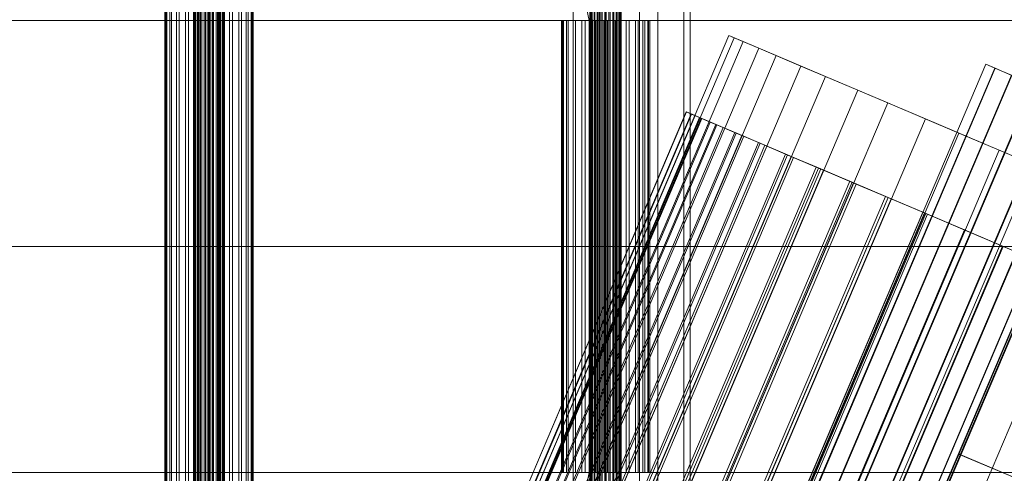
# Model space of a CAD drawing. Header units: millimetres. Extents: x -4738 to 65662, y -68080 to 6847.
# Tile 533 of 656: x 17918 to 18484, y -18130 to -17870. Entities that reach past the tile are written whole.
import ezdxf

# ---------------------------------------------------------------- set-up
doc = ezdxf.new("R2010")
doc.units = ezdxf.units.MM
doc.layers.add('superior_C02', color=7, linetype='Continuous', lineweight=0)
doc.layers.add('superior_C10', color=7, linetype='Continuous', lineweight=0)

msp = doc.modelspace()

# ---------------------------------------------------------------- linework, layer by layer
at = {"layer": 'superior_C02'}
for p, q in [((18235.837, -17550), (18235.837, -18450)), ((18246.269, -18450), (18246.269, -17550)), ((18274.019, -18450), (18274.019, -17550)), ((18284.451, -17550), (18284.451, -18450)), ((18017.509, -18440), (18017.509, -17560)), ((18017.72, -18440), (18017.72, -17560)), ((18017.911, -18440), (18017.911, -17560)), ((18018.53, -18440), (18018.53, -17560)), ((18018.898, -18440), (18018.898, -17560)), ((18019.883, -18440), (18019.883, -17560)), ((18020.403, -18440), (18020.403, -17560)), ((18021.687, -18440), (18021.687, -17560)), ((18022.324, -18440), (18022.324, -17560)), ((18023.819, -18440), (18023.819, -17560)), ((18024.529, -18440), (18024.529, -17560)), ((18026.134, -18440), (18026.134, -17560)), ((18026.869, -18440), (18026.869, -17560)), ((18028.474, -18440), (18028.474, -17560)), ((18029.184, -18440), (18029.184, -17560)), ((18030.68, -18440), (18030.68, -17560)), ((18031.316, -18440), (18031.316, -17560)), ((18032.6, -18440), (18032.6, -17560)), ((18033.12, -18440), (18033.12, -17560)), ((18034.106, -18440), (18034.106, -17560)), ((18034.473, -18440), (18034.473, -17560)), ((18035.093, -17560), (18035.093, -18440)), ((18035.283, -18440), (18035.283, -17560)), ((18035.494, -18440), (18035.494, -17560)), ((18250.979, -17575), (18250.979, -18425)), ((18254.556, -18425), (18254.556, -17575)), ((18299.47, -18425), (18299.47, -17575)), ((18303.047, -17575), (18303.047, -18425)), ((18001.123, -18311.15), (18001.123, -17688.85)), ((18001.719, -18311.15), (18001.719, -17688.85)), ((18002.256, -18311.15), (18002.256, -17688.85)), ((18004.004, -18311.15), (18004.004, -17688.85)), ((18005.042, -18311.15), (18005.042, -17688.85)), ((18007.823, -18311.15), (18007.823, -17688.85)), ((18009.29, -18311.15), (18009.29, -17688.85)), ((18012.914, -18311.15), (18012.914, -17688.85)), ((18014.711, -18311.15), (18014.711, -17688.85)), ((18018.931, -18311.15), (18018.931, -17688.85)), ((18020.935, -18311.15), (18020.935, -17688.85)), ((18025.464, -18311.15), (18025.464, -17688.85)), ((18027.539, -18311.15), (18027.539, -17688.85)), ((18032.068, -18311.15), (18032.068, -17688.85)), ((18034.072, -18311.15), (18034.072, -17688.85)), ((18038.293, -18311.15), (18038.293, -17688.85)), ((18040.089, -18311.15), (18040.089, -17688.85)), ((18043.714, -18311.15), (18043.714, -17688.85)), ((18045.181, -18311.15), (18045.181, -17688.85)), ((18047.962, -18311.15), (18047.962, -17688.85)), ((18048.999, -18311.15), (18048.999, -17688.85)), ((18050.747, -17688.85), (18050.747, -18311.15)), ((18051.284, -18311.15), (18051.284, -17688.85)), ((18051.88, -18311.15), (18051.88, -17688.85)), ((18224.729, -17771.702), (18245.131, -17870)), ((18246.91, -17870), (18226.507, -17771.702)), ((18245.488, -18148), (18245.488, -17852)), ((18245.699, -18148), (18245.699, -17852)), ((18245.889, -18148), (18245.889, -17852)), ((18246.509, -18148), (18246.509, -17852)), ((18246.876, -18148), (18246.876, -17852)), ((18247.862, -18148), (18247.862, -17852)), ((18248.382, -18148), (18248.382, -17852)), ((18249.666, -18148), (18249.666, -17852)), ((18250.303, -18148), (18250.303, -17852)), ((18251.798, -18148), (18251.798, -17852)), ((18252.508, -18148), (18252.508, -17852)), ((18254.113, -18148), (18254.113, -17852)), ((18254.848, -18148), (18254.848, -17852)), ((18256.453, -18148), (18256.453, -17852)), ((18257.163, -18148), (18257.163, -17852)), ((18258.658, -18148), (18258.658, -17852)), ((18259.295, -18148), (18259.295, -17852)), ((18260.579, -18148), (18260.579, -17852)), ((18261.099, -18148), (18261.099, -17852)), ((18262.084, -18148), (18262.084, -17852)), ((18262.452, -18148), (18262.452, -17852)), ((18263.071, -17852), (18263.071, -18148)), ((18263.262, -18148), (18263.262, -17852)), ((18263.473, -18148), (18263.473, -17852)), ((17309.174, -17870), (18245.131, -17870)), ((18246.91, -17870), (17310.953, -17870)), ((18229.698, -17870), (18229.102, -17870)), ((18229.102, -17870), (18230.235, -17870)), ((18229.102, -18130), (18229.102, -17870)), ((18231.983, -17870), (18229.698, -17870)), ((18229.698, -18130), (18229.698, -17870)), ((18230.235, -17870), (18233.02, -17870)), ((18230.235, -18130), (18230.235, -17870)), ((18235.801, -17870), (18231.983, -17870)), ((18231.983, -18130), (18231.983, -17870)), ((18233.02, -17870), (18237.268, -17870)), ((18233.02, -18130), (18233.02, -17870)), ((18240.893, -17870), (18235.801, -17870)), ((18235.801, -18130), (18235.801, -17870)), ((18237.268, -17870), (18242.689, -17870)), ((18237.268, -18130), (18237.268, -17870)), ((18246.91, -17870), (18240.893, -17870)), ((18240.893, -18130), (18240.893, -17870)), ((18242.689, -17870), (18248.914, -17870)), ((18242.689, -18130), (18242.689, -17870)), ((18245.131, -17870), (18245.131, -18000)), ((18245.131, -17870), (19181.088, -17870)), ((18246.91, -18000), (18246.91, -17870)), ((19182.867, -17870), (18246.91, -17870)), ((18253.443, -17870), (18246.91, -17870)), ((18246.91, -18130), (18246.91, -17870)), ((18248.914, -17870), (18255.518, -17870)), ((18248.914, -18130), (18248.914, -17870)), ((18260.047, -17870), (18253.443, -17870)), ((18253.443, -18130), (18253.443, -17870)), ((18255.518, -17870), (18262.051, -17870)), ((18255.518, -18130), (18255.518, -17870)), ((18266.271, -17870), (18260.047, -17870)), ((18260.047, -18130), (18260.047, -17870)), ((18262.051, -17870), (18268.068, -17870)), ((18262.051, -18130), (18262.051, -17870)), ((18271.692, -17870), (18266.271, -17870)), ((18266.271, -18130), (18266.271, -17870)), ((18268.068, -17870), (18273.159, -17870)), ((18268.068, -18130), (18268.068, -17870)), ((18275.94, -17870), (18271.692, -17870)), ((18271.692, -18130), (18271.692, -17870)), ((18273.159, -17870), (18276.978, -17870)), ((18273.159, -18130), (18273.159, -17870)), ((18278.726, -17870), (18275.94, -17870)), ((18275.94, -18130), (18275.94, -17870)), ((18276.978, -17870), (18279.263, -17870)), ((18276.978, -18130), (18276.978, -17870)), ((18279.859, -17870), (18278.726, -17870)), ((18278.726, -17870), (18278.726, -18130)), ((18279.263, -17870), (18279.859, -17870)), ((18279.263, -18130), (18279.263, -17870)), ((18279.859, -18130), (18279.859, -17870)), ((17309.174, -18000), (18245.131, -18000)), ((18246.91, -18000), (17310.953, -18000)), ((18245.131, -18000), (18245.131, -18130)), ((18245.131, -18000), (19181.088, -18000)), ((18246.91, -18130), (18246.91, -18000)), ((19182.867, -18000), (18246.91, -18000)), ((17309.174, -18130), (18245.131, -18130)), ((18246.91, -18130), (17310.953, -18130)), ((18245.131, -18130), (18224.729, -18228.298)), ((18226.507, -18228.298), (18246.91, -18130)), ((18230.235, -18130), (18229.102, -18130)), ((18229.102, -18130), (18229.698, -18130)), ((18229.698, -18130), (18231.983, -18130)), ((18233.02, -18130), (18230.235, -18130)), ((18231.983, -18130), (18235.801, -18130)), ((18237.268, -18130), (18233.02, -18130)), ((18235.801, -18130), (18240.893, -18130)), ((18242.689, -18130), (18237.268, -18130)), ((18240.893, -18130), (18246.91, -18130)), ((18248.914, -18130), (18242.689, -18130)), ((18245.131, -18130), (19181.088, -18130)), ((19182.867, -18130), (18246.91, -18130)), ((18246.91, -18130), (18253.443, -18130)), ((18255.518, -18130), (18248.914, -18130)), ((18253.443, -18130), (18260.047, -18130)), ((18262.051, -18130), (18255.518, -18130)), ((18260.047, -18130), (18266.271, -18130)), ((18268.068, -18130), (18262.051, -18130)), ((18266.271, -18130), (18271.692, -18130)), ((18273.159, -18130), (18268.068, -18130)), ((18271.692, -18130), (18275.94, -18130)), ((18276.978, -18130), (18273.159, -18130)), ((18275.94, -18130), (18278.726, -18130)), ((18279.263, -18130), (18276.978, -18130)), ((18278.726, -18130), (18279.859, -18130)), ((18279.859, -18130), (18279.263, -18130))]:
    msp.add_line(p, q, dxfattribs=at)
at = {"layer": 'superior_C10'}
for p, q in [((18090.928, -18430.941), (18325.377, -17878.642)), ((18328.443, -17879.944), (18093.994, -18432.242)), ((18333.582, -17882.125), (18325.377, -17878.642)), ((18325.377, -17878.642), (18328.443, -17879.944)), ((18328.443, -17879.944), (18342.572, -17885.941)), ((18099.133, -18434.424), (18333.582, -17882.125)), ((18108.122, -18438.24), (18342.572, -17885.941)), ((18352.499, -17890.156), (18333.582, -17882.125)), ((18342.572, -17885.941), (18366.799, -17896.226)), ((18118.05, -18442.454), (18352.499, -17890.156)), ((18380.839, -17902.186), (18352.499, -17890.156)), ((18132.35, -18448.524), (18366.799, -17896.226)), ((18205.369, -18525.691), (18473.032, -17895.151)), ((18473.107, -17895.183), (18205.444, -18525.723)), ((18210.523, -18527.879), (18478.186, -17897.339)), ((18210.736, -18527.97), (18478.399, -17897.429)), ((18366.799, -17896.226), (18399.475, -17910.097)), ((18478.186, -17897.339), (18473.032, -17895.151)), ((18473.032, -17895.151), (18473.107, -17895.183)), ((18473.107, -17895.183), (18478.399, -17897.429)), ((18487.783, -17901.413), (18478.186, -17897.339)), ((18478.399, -17897.429), (18488.103, -17901.548)), ((18146.39, -18454.484), (18380.839, -17902.186)), ((18220.12, -18531.953), (18487.783, -17901.413)), ((18220.44, -18532.089), (18488.103, -17901.548)), ((18416.671, -17917.396), (18380.839, -17902.186)), ((18232.7, -18537.294), (18500.363, -17906.753)), ((18233.077, -18537.454), (18500.74, -17906.913)), ((18165.026, -18462.395), (18399.475, -17910.097)), ((18246.348, -18543.087), (18514.011, -17912.546)), ((18246.725, -18543.247), (18514.388, -17912.706)), ((18399.475, -17910.097), (18438.373, -17926.609)), ((18182.221, -18469.695), (18416.671, -17917.396)), ((18258.986, -18548.452), (18526.649, -17917.911)), ((18259.306, -18548.587), (18526.969, -17918.047)), ((18457.552, -17934.75), (18416.671, -17917.396)), ((18300.86, -17922.553), (18105.486, -18382.802)), ((18300.949, -17922.591), (18105.574, -18382.84)), ((18303.68, -17923.751), (18108.306, -18383.999)), ((18303.946, -17923.863), (18108.571, -18384.112)), ((18110.463, -18384.915), (18305.837, -17924.666)), ((18110.586, -18384.967), (18305.96, -17924.718)), ((18113.164, -18386.061), (18308.538, -17925.813)), ((18113.531, -18386.217), (18308.906, -17925.969)), ((18309.36, -17926.161), (18113.985, -18386.41)), ((18309.802, -17926.349), (18114.427, -18386.598)), ((18203.923, -18478.907), (18438.373, -17926.609)), ((18268.689, -18552.571), (18536.353, -17922.03)), ((18268.903, -18552.661), (18536.566, -17922.121)), ((18273.982, -18554.817), (18541.645, -17924.277)), ((18274.057, -18554.849), (18541.72, -17924.309)), ((18305.837, -17924.666), (18300.86, -17922.553)), ((18300.86, -17922.553), (18303.68, -17923.751)), ((18300.949, -17922.591), (18300.86, -17922.553)), ((18305.96, -17924.718), (18300.949, -17922.591)), ((18303.946, -17923.863), (18300.949, -17922.591)), ((18308.538, -17925.813), (18303.68, -17923.751)), ((18303.68, -17923.751), (18309.36, -17926.161)), ((18308.906, -17925.969), (18303.946, -17923.863)), ((18309.802, -17926.349), (18303.946, -17923.863)), ((18308.538, -17925.813), (18305.837, -17924.666)), ((18305.837, -17924.666), (18305.96, -17924.718)), ((18305.96, -17924.718), (18308.906, -17925.969)), ((18314.018, -17928.139), (18308.538, -17925.813)), ((18308.906, -17925.969), (18314.623, -17928.396)), ((18314.018, -17928.139), (18309.36, -17926.161)), ((18309.36, -17926.161), (18317.8, -17929.744)), ((18314.623, -17928.396), (18309.802, -17926.349)), ((18318.418, -17930.006), (18309.802, -17926.349)), ((18438.373, -17926.609), (18480.841, -17944.636)), ((18118.643, -18388.387), (18314.018, -17928.139)), ((18119.249, -18388.644), (18314.623, -17928.396)), ((18317.8, -17929.744), (18122.426, -18389.993)), ((18318.418, -17930.006), (18123.043, -18390.255)), ((18126.807, -18391.853), (18322.182, -17931.604)), ((18127.641, -18392.207), (18323.015, -17931.958)), ((18322.182, -17931.604), (18314.018, -17928.139)), ((18314.623, -17928.396), (18323.015, -17931.958)), ((18322.182, -17931.604), (18317.8, -17929.744)), ((18317.8, -17929.744), (18328.857, -17934.438)), ((18323.015, -17931.958), (18318.418, -17930.006)), ((18329.647, -17934.774), (18318.418, -17930.006)), ((18332.891, -17936.151), (18322.182, -17931.604)), ((18323.015, -17931.958), (18333.938, -17936.595)), ((18328.857, -17934.438), (18133.482, -18394.686)), ((18329.647, -17934.774), (18134.273, -18395.022)), ((18137.517, -18396.399), (18332.891, -17936.151)), ((18138.563, -18396.843), (18333.938, -17936.595)), ((18223.103, -18487.049), (18457.552, -17934.75)), ((18332.891, -17936.151), (18328.857, -17934.438)), ((18328.857, -17934.438), (18342.339, -17940.161)), ((18333.938, -17936.595), (18329.647, -17934.774)), ((18343.301, -17940.569), (18329.647, -17934.774)), ((18345.963, -17941.7), (18332.891, -17936.151)), ((18333.938, -17936.595), (18347.205, -17942.227)), ((18500.697, -17953.065), (18457.552, -17934.75)), ((18342.339, -17940.161), (18146.964, -18400.41)), ((18343.301, -17940.569), (18147.926, -18400.818)), ((18150.589, -18401.948), (18345.963, -17941.7)), ((18151.831, -18402.475), (18347.205, -17942.227)), ((18345.963, -17941.7), (18342.339, -17940.161)), ((18342.339, -17940.161), (18358.015, -17946.816)), ((18347.205, -17942.227), (18343.301, -17940.569)), ((18359.145, -17947.295), (18343.301, -17940.569)), ((18361.174, -17948.157), (18345.963, -17941.7)), ((18347.205, -17942.227), (18362.591, -17948.758)), ((18358.015, -17946.816), (18162.641, -18407.064)), ((18359.145, -17947.295), (18163.771, -18407.544)), ((18165.8, -18408.405), (18361.174, -17948.157)), ((18167.216, -18409.006), (18362.591, -17948.758)), ((18246.392, -18496.935), (18480.841, -17944.636)), ((18361.174, -17948.157), (18358.015, -17946.816)), ((18358.015, -17946.816), (18375.618, -17954.288)), ((18362.591, -17948.758), (18359.145, -17947.295)), ((18376.911, -17954.837), (18359.145, -17947.295)), ((18378.265, -17955.411), (18361.174, -17948.157)), ((18362.591, -17948.758), (18379.831, -17956.076)), ((18480.841, -17944.636), (18523.986, -17962.951)), ((18375.618, -17954.288), (18180.243, -18414.536)), ((18376.911, -17954.837), (18181.537, -18415.086)), ((18266.247, -18505.364), (18500.697, -17953.065)), ((18378.265, -17955.411), (18375.618, -17954.288)), ((18375.618, -17954.288), (18394.845, -17962.45)), ((18379.831, -17956.076), (18376.911, -17954.837)), ((18396.296, -17963.066), (18376.911, -17954.837)), ((18182.89, -18415.66), (18378.265, -17955.411)), ((18184.456, -18416.325), (18379.831, -17956.076)), ((18396.943, -17963.34), (18378.265, -17955.411)), ((18379.831, -17956.076), (18398.632, -17964.057)), ((18394.845, -17962.45), (18199.47, -18422.698)), ((18396.296, -17963.066), (18200.922, -18423.314)), ((18201.568, -18423.589), (18396.943, -17963.34)), ((18203.258, -18424.306), (18398.632, -17964.057)), ((18289.537, -18515.25), (18523.986, -17962.951)), ((18396.943, -17963.34), (18394.845, -17962.45)), ((18394.845, -17962.45), (18415.367, -17971.161)), ((18398.632, -17964.057), (18396.296, -17963.066)), ((18416.97, -17971.842), (18396.296, -17963.066)), ((18416.889, -17971.807), (18396.943, -17963.34)), ((18398.632, -17964.057), (18418.673, -17972.565)), ((18415.367, -17971.161), (18219.992, -18431.41)), ((18221.515, -18432.056), (18416.889, -17971.807)), ((18416.97, -17971.842), (18221.596, -18432.09)), ((18308.716, -18523.391), (18543.165, -17971.093)), ((18416.889, -17971.807), (18415.367, -17971.161)), ((18415.367, -17971.161), (18436.834, -17980.274)), ((18437.764, -17980.669), (18416.889, -17971.807)), ((18418.673, -17972.565), (18416.97, -17971.842)), ((18438.58, -17981.015), (18416.97, -17971.842)), ((18223.299, -18432.813), (18418.673, -17972.565)), ((18418.673, -17972.565), (18439.612, -17981.453)), ((18436.834, -17980.274), (18241.459, -18440.523)), ((18242.389, -18440.917), (18437.764, -17980.669)), ((18438.58, -17981.015), (18243.205, -18441.264)), ((18244.237, -18441.702), (18439.612, -17981.453)), ((27880.277, -21988.995), (18436.834, -17980.274)), ((18437.764, -17980.669), (18436.834, -17980.274)), ((18437.764, -17980.669), (27881.207, -21989.39)), ((18439.612, -17981.453), (18438.58, -17981.015)), ((18460.757, -17990.429), (18438.58, -17981.015)), ((18439.612, -17981.453), (18461.091, -17990.571)), ((18460.757, -17990.429), (18265.383, -18450.678)), ((18265.716, -18450.819), (18461.091, -17990.571)), ((18461.091, -17990.571), (18460.757, -17990.429)), ((18483.123, -17999.924), (18460.757, -17990.429)), ((18461.091, -17990.571), (18482.742, -17999.762)), ((18287.368, -18460.011), (18482.742, -17999.762)), ((18483.123, -17999.924), (18287.749, -18460.172)), ((18482.742, -17999.762), (18483.123, -17999.924)), ((18482.742, -17999.762), (18504.197, -18008.87)), ((18505.296, -18009.336), (18483.123, -17999.924)), ((18308.823, -18469.118), (18504.197, -18008.87)), ((18505.296, -18009.336), (18309.922, -18469.585)), ((18504.197, -18008.87), (18457.308, -18119.329)), ((18458.406, -18119.796), (18505.296, -18009.336)), ((18457.308, -18119.329), (18406.51, -18238.994)), ((18407.609, -18239.46), (18458.406, -18119.796)), ((18457.308, -18119.329), (19093.536, -18389.407)), ((18457.308, -18119.329), (18458.406, -18119.796)), ((19094.635, -18389.873), (18458.406, -18119.796))]:
    msp.add_line(p, q, dxfattribs=at)

doc.saveas('drawing.dxf')
